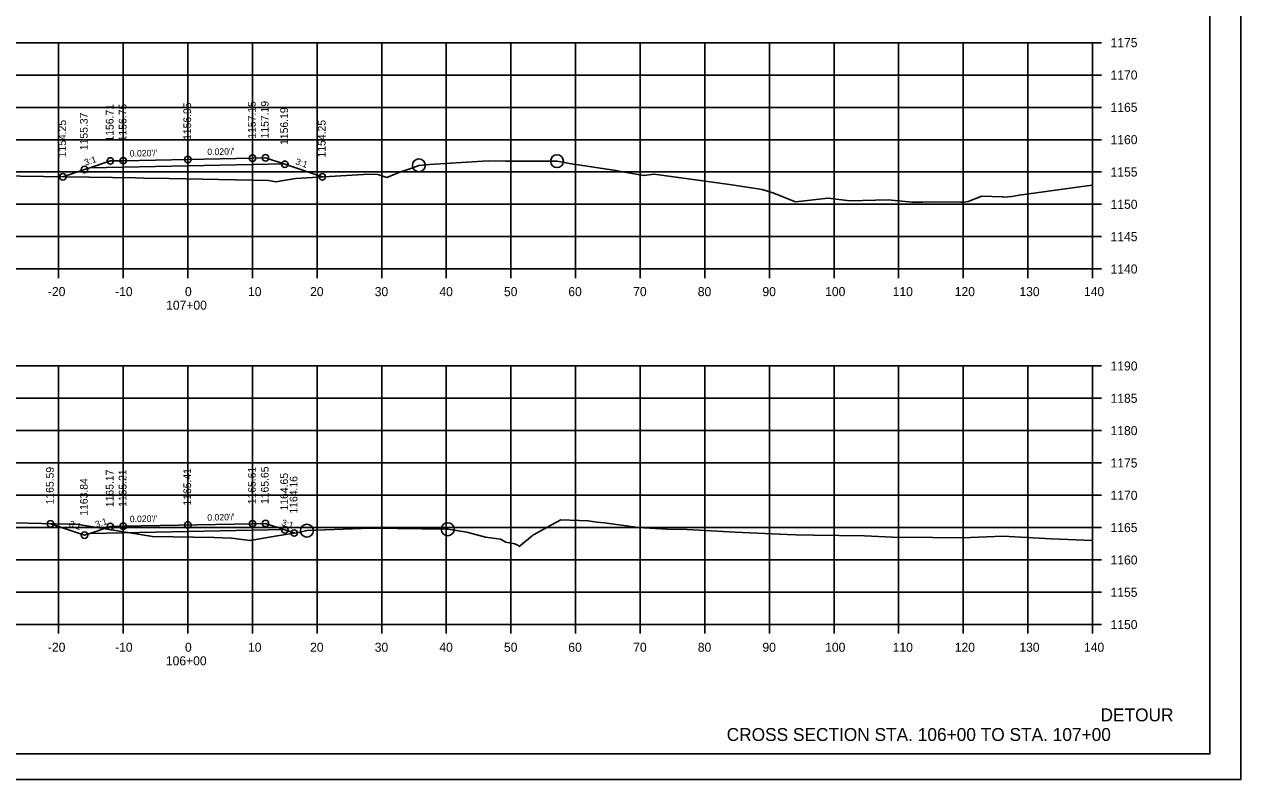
# Model space of a CAD drawing. Extents: x 1368971 to 1374497, y 378717 to 381839.
# Drawn here: x 1371237.3 to 1371425.6, y 380986.1 to 381102.9 of the extents above; entities that cross this region are included whole.
import ezdxf

# ---------------------------------------------------------------- set-up
doc = ezdxf.new("R2010")
doc.units = 0
for name, color, linetype in [('R_Alt Surface', 7, 'Continuous'), ('R_Axis', 7, 'Continuous'), ('R_Axis Annot', 7, 'Continuous'), ('R_Draft', 7, 'Continuous'), ('R_Exist Surface', 7, 'Continuous'), ('R_Fin Surface', 7, 'Continuous'), ('R_Grid', 7, 'Continuous'), ('R_No Plot', 7, 'Continuous'), ('R_Xsect Elev', 7, 'Continuous'), ('R_Xsect Slope', 7, 'Continuous')]:
    doc.layers.add(name, color=color, linetype=linetype)

msp = doc.modelspace()

# ---------------------------------------------------------------- linework, layer by layer
at = {"layer": 'R_Alt Surface'}
for points in [[(1371247.45, 381080.72), (1371252.64, 381080.82), (1371262.64, 381081.02), (1371272.64, 381081.22), (1371277.47, 381081.32)], [(1371247.45, 381024.18), (1371252.64, 381024.28), (1371262.64, 381024.48), (1371272.64, 381024.68), (1371277.47, 381024.78)]]:
    msp.add_lwpolyline(points, dxfattribs=at)
at = {"layer": 'R_Axis'}
for p, q in [((1371402.64, 381065.07), (1371402.64, 381100.07)), ((1371404.04, 381100.07), (1371402.64, 381100.07)), ((1371404.04, 381095.07), (1371402.64, 381095.07)), ((1371404.04, 381090.07), (1371402.64, 381090.07)), ((1371404.04, 381085.07), (1371402.64, 381085.07)), ((1371404.04, 381080.07), (1371402.64, 381080.07)), ((1371404.04, 381075.07), (1371402.64, 381075.07)), ((1371404.04, 381070.07), (1371402.64, 381070.07)), ((1371122.64, 381065.07), (1371402.64, 381065.07)), ((1371242.64, 381063.67), (1371242.64, 381065.07)), ((1371252.64, 381063.67), (1371252.64, 381065.07)), ((1371262.64, 381063.67), (1371262.64, 381065.07)), ((1371272.64, 381063.67), (1371272.64, 381065.07)), ((1371282.64, 381063.67), (1371282.64, 381065.07)), ((1371292.64, 381063.67), (1371292.64, 381065.07)), ((1371302.64, 381063.67), (1371302.64, 381065.07)), ((1371312.64, 381063.67), (1371312.64, 381065.07)), ((1371322.64, 381063.67), (1371322.64, 381065.07)), ((1371332.64, 381063.67), (1371332.64, 381065.07)), ((1371342.64, 381063.67), (1371342.64, 381065.07)), ((1371352.64, 381063.67), (1371352.64, 381065.07)), ((1371362.64, 381063.67), (1371362.64, 381065.07)), ((1371372.64, 381063.67), (1371372.64, 381065.07)), ((1371382.64, 381063.67), (1371382.64, 381065.07)), ((1371392.64, 381063.67), (1371392.64, 381065.07)), ((1371402.64, 381063.67), (1371402.64, 381065.07)), ((1371404.04, 381065.07), (1371402.64, 381065.07)), ((1371402.64, 381010.07), (1371402.64, 381050.07)), ((1371404.04, 381050.07), (1371402.64, 381050.07)), ((1371404.04, 381045.07), (1371402.64, 381045.07)), ((1371404.04, 381040.07), (1371402.64, 381040.07)), ((1371404.04, 381035.07), (1371402.64, 381035.07)), ((1371404.04, 381030.07), (1371402.64, 381030.07)), ((1371404.04, 381025.07), (1371402.64, 381025.07)), ((1371404.04, 381020.07), (1371402.64, 381020.07)), ((1371404.04, 381015.07), (1371402.64, 381015.07)), ((1371122.64, 381010.07), (1371402.64, 381010.07)), ((1371242.64, 381008.67), (1371242.64, 381010.07)), ((1371252.64, 381008.67), (1371252.64, 381010.07)), ((1371262.64, 381008.67), (1371262.64, 381010.07)), ((1371272.64, 381008.67), (1371272.64, 381010.07)), ((1371282.64, 381008.67), (1371282.64, 381010.07)), ((1371292.64, 381008.67), (1371292.64, 381010.07)), ((1371302.64, 381008.67), (1371302.64, 381010.07)), ((1371312.64, 381008.67), (1371312.64, 381010.07)), ((1371322.64, 381008.67), (1371322.64, 381010.07)), ((1371332.64, 381008.67), (1371332.64, 381010.07)), ((1371342.64, 381008.67), (1371342.64, 381010.07)), ((1371352.64, 381008.67), (1371352.64, 381010.07)), ((1371362.64, 381008.67), (1371362.64, 381010.07)), ((1371372.64, 381008.67), (1371372.64, 381010.07)), ((1371382.64, 381008.67), (1371382.64, 381010.07)), ((1371392.64, 381008.67), (1371392.64, 381010.07)), ((1371402.64, 381008.67), (1371402.64, 381010.07)), ((1371404.04, 381010.07), (1371402.64, 381010.07))]:
    msp.add_line(p, q, dxfattribs=at)
at = {"layer": 'R_Exist Surface'}
for points in [[(1371233.12, 381079.47), (1371254.53, 381079.17), (1371255.79, 381079.14), (1371259.72, 381079.04), (1371275.12, 381078.75), (1371276.27, 381078.57), (1371277.15, 381078.72), (1371279.31, 381079.08), (1371290.69, 381079.74), (1371292.04, 381079.66), (1371293.42, 381079.24), (1371295.53, 381080.11), (1371296.04, 381080.25), (1371297.15, 381080.63), (1371298.39, 381081.1), (1371300.02, 381081.21), (1371309.09, 381081.79), (1371311.86, 381081.77), (1371319.77, 381081.74), (1371322.27, 381081.3), (1371323.06, 381081.19), (1371328.85, 381080.3), (1371329.38, 381080.18), (1371330.53, 381079.97), (1371333.19, 381079.52), (1371334.8, 381079.71), (1371346.45, 381078.12), (1371351.51, 381077.37), (1371353.16, 381076.85), (1371356.67, 381075.47), (1371361.74, 381076.03), (1371365.1, 381075.6), (1371371.02, 381075.74), (1371374.68, 381075.42), (1371375.36, 381075.4), (1371376.4, 381075.42), (1371378.08, 381075.48), (1371382.25, 381075.39), (1371382.68, 381075.38), (1371382.8, 381075.41), (1371383.42, 381075.52), (1371385.52, 381076.34), (1371388.74, 381076.23), (1371388.91, 381076.17), (1371390.14, 381076.3), (1371391.28, 381076.5), (1371401.8, 381077.93), (1371402.64, 381078.05)], [(1371231.45, 381025.89), (1371244.28, 381025.6), (1371244.95, 381025.6), (1371245.37, 381025.59), (1371246.31, 381025.43), (1371257.17, 381023.72), (1371266.69, 381023.52), (1371269.34, 381023.44), (1371269.83, 381023.41), (1371272.3, 381023.07), (1371276.15, 381023.74), (1371278.72, 381024.18), (1371279.74, 381024.33), (1371281.06, 381024.6), (1371289.5, 381024.93), (1371291.22, 381024.99), (1371302.65, 381024.82), (1371302.86, 381024.82), (1371302.92, 381024.81), (1371305.82, 381024.35), (1371308.72, 381023.57), (1371311.01, 381023.29), (1371311.84, 381022.8), (1371313.22, 381022.56), (1371313.69, 381022.35), (1371313.92, 381022.13), (1371315.93, 381023.81), (1371316.07, 381023.94), (1371316.22, 381024.02), (1371318.34, 381025.18), (1371320.35, 381026.27), (1371324.57, 381026.11), (1371325.91, 381025.93), (1371327.13, 381025.79), (1371332.35, 381025.08), (1371336.8, 381024.81), (1371339.92, 381024.76), (1371347.36, 381024.39), (1371355.4, 381023.99), (1371356.8, 381023.95), (1371359.47, 381023.89), (1371367.35, 381023.78), (1371371.67, 381023.61), (1371377.91, 381023.54), (1371382.55, 381023.51), (1371388.76, 381023.74), (1371396.23, 381023.35), (1371402.64, 381023.1)]]:
    msp.add_lwpolyline(points, dxfattribs=at)
at = {"layer": 'R_Fin Surface'}
for points in [[(1371243.29, 381079.33), (1371246.64, 381080.45), (1371247.45, 381080.72), (1371250.64, 381081.78), (1371252.64, 381081.82), (1371272.64, 381082.22), (1371274.64, 381082.26), (1371277.47, 381081.32), (1371277.64, 381081.26), (1371283.45, 381079.32)], [(1371241.38, 381025.66), (1371246.64, 381023.91), (1371247.45, 381024.18), (1371250.64, 381025.24), (1371252.64, 381025.28), (1371272.64, 381025.68), (1371274.64, 381025.72), (1371277.47, 381024.78), (1371277.64, 381024.72), (1371279.1, 381024.24)]]:
    msp.add_lwpolyline(points, dxfattribs=at)
at = {"layer": 'R_Grid'}
for p, q in [((1371122.64, 381100.07), (1371402.64, 381100.07)), ((1371242.64, 381065.07), (1371242.64, 381100.07)), ((1371252.64, 381065.07), (1371252.64, 381100.07)), ((1371262.64, 381065.07), (1371262.64, 381100.07)), ((1371272.64, 381065.07), (1371272.64, 381100.07)), ((1371282.64, 381065.07), (1371282.64, 381100.07)), ((1371292.64, 381065.07), (1371292.64, 381100.07)), ((1371302.64, 381065.07), (1371302.64, 381100.07)), ((1371312.64, 381065.07), (1371312.64, 381100.07)), ((1371322.64, 381065.07), (1371322.64, 381100.07)), ((1371332.64, 381065.07), (1371332.64, 381100.07)), ((1371342.64, 381065.07), (1371342.64, 381100.07)), ((1371352.64, 381065.07), (1371352.64, 381100.07)), ((1371362.64, 381065.07), (1371362.64, 381100.07)), ((1371372.64, 381065.07), (1371372.64, 381100.07)), ((1371382.64, 381065.07), (1371382.64, 381100.07)), ((1371392.64, 381065.07), (1371392.64, 381100.07)), ((1371402.64, 381065.07), (1371402.64, 381100.07)), ((1371122.64, 381095.07), (1371402.64, 381095.07)), ((1371122.64, 381090.07), (1371402.64, 381090.07)), ((1371122.64, 381085.07), (1371402.64, 381085.07)), ((1371122.64, 381080.07), (1371402.64, 381080.07)), ((1371122.64, 381075.07), (1371402.64, 381075.07)), ((1371122.64, 381070.07), (1371402.64, 381070.07)), ((1371122.64, 381065.07), (1371402.64, 381065.07)), ((1371122.64, 381050.07), (1371402.64, 381050.07)), ((1371242.64, 381010.07), (1371242.64, 381050.07)), ((1371252.64, 381010.07), (1371252.64, 381050.07)), ((1371262.64, 381010.07), (1371262.64, 381050.07)), ((1371272.64, 381010.07), (1371272.64, 381050.07)), ((1371282.64, 381010.07), (1371282.64, 381050.07)), ((1371292.64, 381010.07), (1371292.64, 381050.07)), ((1371302.64, 381010.07), (1371302.64, 381050.07)), ((1371312.64, 381010.07), (1371312.64, 381050.07)), ((1371322.64, 381010.07), (1371322.64, 381050.07)), ((1371332.64, 381010.07), (1371332.64, 381050.07)), ((1371342.64, 381010.07), (1371342.64, 381050.07)), ((1371352.64, 381010.07), (1371352.64, 381050.07)), ((1371362.64, 381010.07), (1371362.64, 381050.07)), ((1371372.64, 381010.07), (1371372.64, 381050.07)), ((1371382.64, 381010.07), (1371382.64, 381050.07)), ((1371392.64, 381010.07), (1371392.64, 381050.07)), ((1371402.64, 381010.07), (1371402.64, 381050.07)), ((1371122.64, 381045.07), (1371402.64, 381045.07)), ((1371122.64, 381040.07), (1371402.64, 381040.07)), ((1371122.64, 381035.07), (1371402.64, 381035.07)), ((1371122.64, 381030.07), (1371402.64, 381030.07)), ((1371122.64, 381025.07), (1371402.64, 381025.07)), ((1371122.64, 381020.07), (1371402.64, 381020.07)), ((1371122.64, 381015.07), (1371402.64, 381015.07)), ((1371122.64, 381010.07), (1371402.64, 381010.07))]:
    msp.add_line(p, q, dxfattribs=at)
at = {"layer": 'R_No Plot'}
for p, q in [((1371420.82, 380990.07), (1371420.82, 381195.53)), ((1371420.82, 380990.07), (1371104.64, 380990.07)), ((1371092.24, 380986.09), (1371425.58, 380986.09))]:
    msp.add_line(p, q, dxfattribs=at)
for points in [[(1371092.24, 381199.43), (1371425.58, 381199.43), (1371425.58, 380986.09), (1371092.24, 380986.09)], [(1371338.56, 381195.53), (1371338.56, 381185.65), (1371374.3, 381185.65), (1371374.3, 381182.73), (1371397.49, 381182.73), (1371397.49, 381159.52), (1371420.82, 381159.52), (1371420.82, 380990.07), (1371104.64, 380990.07), (1371104.64, 381195.53)]]:
    msp.add_lwpolyline(points, close=True, dxfattribs=at)
for centre, radius in [((1371250.64, 381081.78), 0.5), ((1371252.64, 381081.82), 0.5), ((1371262.64, 381082.02), 0.5), ((1371272.64, 381082.22), 0.5), ((1371274.64, 381082.26), 0.5), ((1371319.77, 381081.74), 1), ((1371246.64, 381080.45), 0.5), ((1371277.64, 381081.26), 0.5), ((1371298.39, 381081.1), 1), ((1371243.29, 381079.33), 0.5), ((1371283.45, 381079.32), 0.5), ((1371241.38, 381025.66), 0.5), ((1371252.64, 381025.28), 0.5), ((1371262.64, 381025.48), 0.5), ((1371272.64, 381025.68), 0.5), ((1371274.64, 381025.72), 0.5), ((1371302.86, 381024.82), 1), ((1371246.64, 381023.91), 0.5), ((1371250.64, 381025.24), 0.5), ((1371277.64, 381024.72), 0.5), ((1371279.1, 381024.24), 0.5), ((1371281.06, 381024.6), 1)]:
    msp.add_circle(centre, radius, dxfattribs=at)

# ---------------------------------------------------------------- texts
at = {"layer": 'R_Axis Annot'}
for s, p in [('1175', (1371405.44, 381099.37)), ('1170', (1371405.44, 381094.37)), ('1165', (1371405.44, 381089.37)), ('1160', (1371405.44, 381084.37)), ('1155', (1371405.44, 381079.37)), ('1150', (1371405.44, 381074.37)), ('1145', (1371405.44, 381069.37)), ('1140', (1371405.44, 381064.37)), ('-20', (1371240.98, 381060.87)), ('-10', (1371251.38, 381060.87)), ('0', (1371262.19, 381060.87)), ('10', (1371271.95, 381060.87)), ('20', (1371281.56, 381060.87)), ('30', (1371291.56, 381060.87)), ('40', (1371301.56, 381060.87)), ('50', (1371311.56, 381060.87)), ('60', (1371321.52, 381060.87)), ('70', (1371331.56, 381060.87)), ('80', (1371341.56, 381060.87)), ('90', (1371351.56, 381060.87)), ('100', (1371361.27, 381060.87)), ('110', (1371371.72, 381060.87)), ('120', (1371381.33, 381060.87)), ('130', (1371391.33, 381060.87)), ('140', (1371401.33, 381060.87)), ('107+00', (1371259.28, 381058.77)), ('1190', (1371405.44, 381049.37)), ('1185', (1371405.44, 381044.37)), ('1180', (1371405.44, 381039.37)), ('1175', (1371405.44, 381034.37)), ('1170', (1371405.44, 381029.37)), ('1165', (1371405.44, 381024.37)), ('1160', (1371405.44, 381019.37)), ('1155', (1371405.44, 381014.37)), ('1150', (1371405.44, 381009.37)), ('-20', (1371240.98, 381005.87)), ('-10', (1371251.38, 381005.87)), ('0', (1371262.19, 381005.87)), ('10', (1371271.95, 381005.87)), ('20', (1371281.56, 381005.87)), ('30', (1371291.56, 381005.87)), ('40', (1371301.56, 381005.87)), ('50', (1371311.56, 381005.87)), ('60', (1371321.52, 381005.87)), ('70', (1371331.56, 381005.87)), ('80', (1371341.56, 381005.87)), ('90', (1371351.56, 381005.87)), ('100', (1371361.27, 381005.87)), ('110', (1371371.72, 381005.87)), ('120', (1371381.33, 381005.87)), ('130', (1371391.33, 381005.87)), ('140', (1371401.33, 381005.87)), ('106+00', (1371259.24, 381003.77))]:
    msp.add_text(s, height=1.4, dxfattribs=at).set_placement(p)
at = {"layer": 'R_Draft'}
for s, p in [('DETOUR', (1371403.89, 380995.11)), ('CROSS SECTION STA. 106+00 TO STA. 107+00', (1371346.03, 380992.07))]:
    msp.add_text(s, height=2, dxfattribs=at).set_placement(p)
at = {"layer": 'R_Xsect Elev'}
for s, p in [('1156.71', (1371251.14, 381084.78)), ('1156.75', (1371253.14, 381084.82)), ('1156.95', (1371263.14, 381085.02)), ('1157.15', (1371273.14, 381085.22)), ('1157.19', (1371275.14, 381085.26)), ('1156.19', (1371278.14, 381084.26)), ('1154.25', (1371243.79, 381082.33)), ('1155.37', (1371247.14, 381083.45)), ('1154.25', (1371283.95, 381082.32)), ('1165.59', (1371241.88, 381028.66)), ('1165.17', (1371251.14, 381028.24)), ('1165.21', (1371253.14, 381028.28)), ('1165.41', (1371263.14, 381028.48)), ('1165.61', (1371273.14, 381028.68)), ('1165.65', (1371275.14, 381028.72)), ('1164.65', (1371278.14, 381027.72)), ('1163.84', (1371247.14, 381026.91)), ('1164.16', (1371279.6, 381027.24))]:
    msp.add_text(s, height=1.2, rotation=90, dxfattribs=at).set_placement(p)
at = {"layer": 'R_Xsect Slope'}
for s, rotation, p in [('3:1', 18.434, (1371246.81, 381081.03)), ("0.020'/'", 1.1458, (1371253.66, 381082.44)), ("0.020'/'", 1.1458, (1371265.66, 381082.68)), ('3:1', 341.5656, (1371279.21, 381081.27)), ('3:1', 341.5651, (1371244.17, 381025.26)), ('3:1', 18.4332, (1371248.49, 381025.05)), ("0.020'/'", 1.1458, (1371253.66, 381025.9)), ("0.020'/'", 1.1458, (1371265.66, 381026.14)), ('3:1', 341.5662, (1371277.03, 381025.45))]:
    msp.add_text(s, height=1, rotation=rotation, dxfattribs=at).set_placement(p)

doc.saveas('drawing.dxf')
